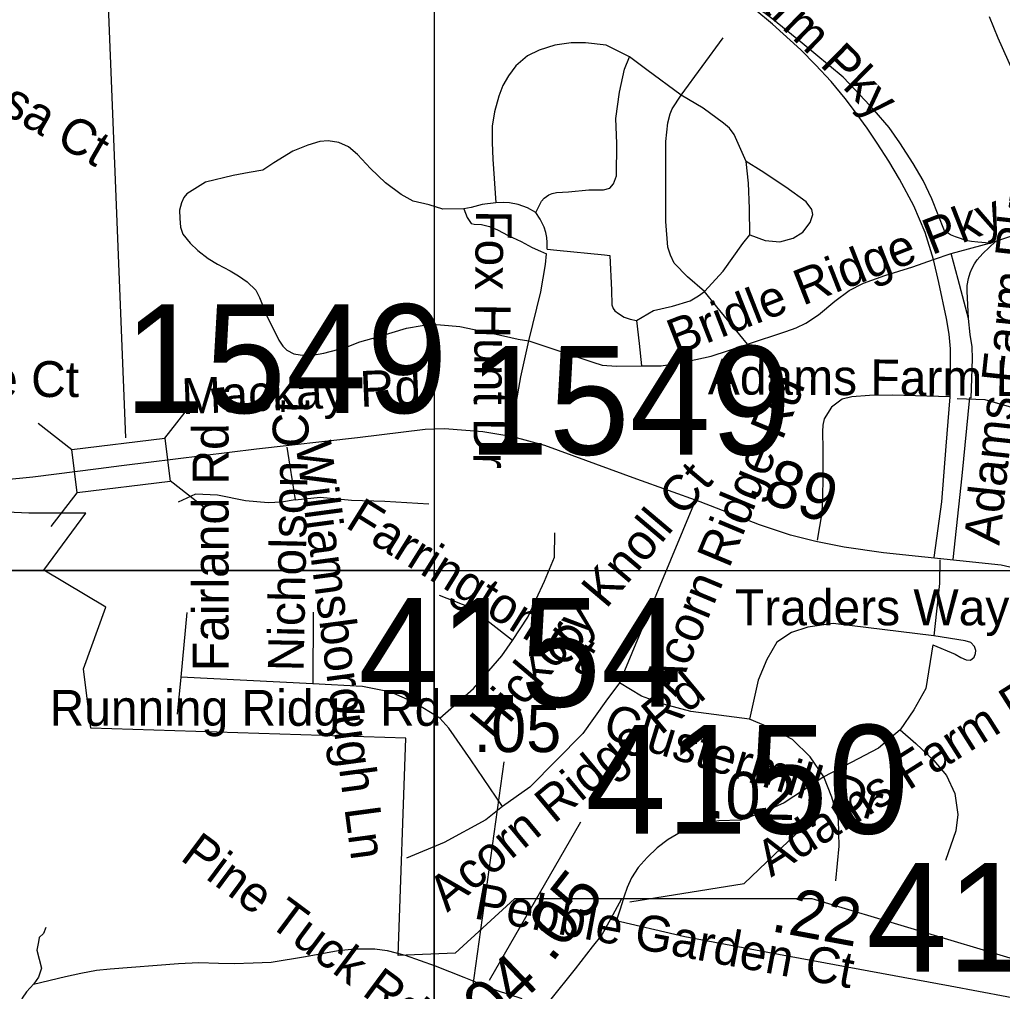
# Model space of a CAD drawing. Extents: x 1662474 to 1856135, y 779280 to 917889.
# Drawn here: x 1729937 to 1732541, y 825473 to 828048 of the extents above; entities that cross this region are included whole.
import ezdxf

# ---------------------------------------------------------------- set-up
doc = ezdxf.new("R2010")
doc.units = 0
for name, color, linetype in [('Cogo Default Point CELL', 7, 'Continuous'), ('Exist Boundary Political City Limit New', 7, 'Continuous'), ('Exist Hydrographic Creek Single Shore', 7, 'Continuous'), ('Exist Hydrographic Misc Water Feature', 7, 'Continuous'), ('Exist Road Non-System Type 51', 7, 'Continuous'), ('Exist Road Non-System Type 51 Label', 7, 'Continuous'), ('Exist Road Secondary Mileage Tenths English Label', 7, 'Continuous'), ('Exist Road Secondary Structure Standard Bridge CELL', 7, 'Continuous'), ('Exist Road Secondary Structure Standard Bridge Number Label', 7, 'Continuous'), ('Exist Road Secondary Type 51 Attributed', 7, 'Continuous'), ('Exist Road Secondary Type 51 Label', 7, 'Continuous'), ('Map Preparation Boundary City Limit Buffer Line', 7, 'Continuous'), ('Map Preparation Inset Cut Line', 7, 'Continuous')]:
    doc.layers.add(name, color=color, linetype=linetype)

msp = doc.modelspace()

# ---------------------------------------------------------------- linework, layer by layer
at = {"layer": 'Cogo Default Point CELL'}
msp.add_line((1731123.6, 825381.5), (1731220.9, 826081.3), dxfattribs=at)
msp.add_lwpolyline([(1731554, 825710.8), (1731857.1, 825759.5), (1732014.3, 825909.2)], dxfattribs=at)
at = {"layer": 'Exist Boundary Political City Limit New'}
msp.add_lwpolyline([(1733917.9, 825550.2), (1733907.6, 826061.5), (1733912.2, 826142.9), (1733278.5, 825469.4), (1732938.9, 825069), (1732494.5, 825069), (1732850, 825474.9), (1732037, 825718.5), (1731248, 825718.5), (1731090.8, 825574.4), (1730940, 825567.9), (1730959.8, 826144.2), (1730125.5, 826170.4), (1730105.9, 826327.6), (1730164.9, 826491.4), (1730001, 826589.6), (1730112.4, 826740.3), (1729961.6, 826740.3), (1729375.9, 826766.5)], dxfattribs=at)
at = {"layer": 'Exist Hydrographic Creek Single Shore'}
msp.add_lwpolyline([(1730006.5, 825642.8), (1730000.2, 825626.8), (1729988.6, 825616), (1729986.5, 825604.8), (1729982.4, 825582.7), (1729988.6, 825558.2), (1729995.2, 825534.4), (1729986.5, 825510.8), (1729974.2, 825493.2), (1729955.4, 825472.4), (1729944, 825454.9), (1729938.2, 825435.2), (1729933.2, 825413.6)], dxfattribs=at)
at = {"layer": 'Exist Hydrographic Misc Water Feature'}
for points in [[(1732505.6, 828056.2), (1732529.1, 828000), (1732570.4, 827907.2)], [(1729973.8, 825492.6), (1730058.9, 825512.2), (1730098.9, 825521.2), (1730140.9, 825529.4), (1730177.2, 825532.8), (1730357.6, 825547.1), (1730411.8, 825550.1), (1730463.6, 825548.2), (1730505.7, 825547.4), (1730555.7, 825548.8), (1730603.7, 825550.3), (1730694.1, 825565.7), (1730780.5, 825581.2), (1730824.7, 825586), (1730878.5, 825585.7), (1730910.5, 825581.8), (1730958.4, 825569.4), (1731038.2, 825540.6), (1731114.1, 825511.2), (1731158, 825493), (1731200, 825476.6), (1731267.7, 825453.9)]]:
    msp.add_lwpolyline(points, dxfattribs=at)
at = {"layer": 'Exist Road Non-System Type 51'}
for p, q in [((1731689.8, 827848.1), (1731800.9, 828000.1)), ((1732358.7, 827412.9), (1732405, 827428.6)), ((1730645.1, 826915.2), (1730666.9, 826776.1)), ((1731726.6, 826773.4), (1731526.4, 826290.8)), ((1730380.2, 826477.4), (1730363.9, 826305.8)), ((1730714.4, 826477.7), (1730714.1, 826288.2)), ((1730363.9, 826305.8), (1730354.4, 826208.1)), ((1730714.1, 826288.2), (1730363.9, 826305.8))]:
    msp.add_line(p, q, dxfattribs=at)
for points in [[(1732358.7, 827412.9), (1732336.7, 827484.4), (1732306, 827554.9), (1732268.4, 827625.4), (1732240, 827673.2), (1732208.9, 827721.1), (1732182.3, 827760.9), (1732146.2, 827810.2), (1732124.4, 827839.6), (1732087.4, 827884.7), (1732045.6, 827928.3), (1732006.8, 827968.6), (1731931.6, 828036.2), (1731885.2, 828075), (1731843.2, 828116.7)], [(1732387.7, 827488.8), (1732354.1, 827573.4), (1732331.4, 827621.9), (1732304.1, 827667.2), (1732269.3, 827721.7), (1732240.5, 827762.6), (1732201.1, 827807.9), (1732151.1, 827862.4), (1732119.3, 827895.7), (1732010.1, 827985.7), (1731929.7, 828051.2), (1731843.2, 828116.7)], [(1731552.5, 827949.5), (1731490.6, 827980.5), (1731435.9, 827987.1), (1731398.7, 827987.1), (1731355, 827980.5), (1731313.4, 827967.4), (1731282.7, 827952.1), (1731252.1, 827925.9), (1731232.4, 827899.6), (1731217.1, 827873.4), (1731206.2, 827845), (1731195.2, 827803.5), (1731188.7, 827766.3), (1731188.7, 827722.6), (1731190.8, 827678.9), (1731198.9, 827562.8)], [(1731305, 827537.1), (1731319.6, 827566.8), (1731327, 827575), (1731338.9, 827583.8), (1731348.1, 827587.5), (1731359.3, 827590.5), (1731391.1, 827591.7), (1731445.5, 827597.3), (1731484.1, 827597.3), (1731501.1, 827601.9), (1731510.2, 827613.2), (1731518.1, 827634.7), (1731519.2, 827719.7), (1731517, 827786.5), (1731526, 827856.2), (1731539.6, 827917.3), (1731552.5, 827949.5)], [(1731689.8, 827848.1), (1731598.5, 827915.4), (1731552.5, 827949.5)], [(1733263.4, 827887.1), (1733162.1, 827871.1), (1733090.4, 827846.4), (1733021.4, 827811.5), (1732948.4, 827760.1), (1732715.9, 827545.1), (1732667.4, 827512.9), (1732598.2, 827485.8), (1732522.4, 827460.3)], [(1731751.5, 827327.5), (1731706.3, 827366.5), (1731671.4, 827403.3), (1731661.2, 827424.1), (1731654.8, 827445.5), (1731649.3, 827513.6), (1731649.3, 827725), (1731654.8, 827774.6), (1731660.4, 827798.7), (1731665.8, 827811.4), (1731689.8, 827848.1)], [(1731861.6, 827671.9), (1731829.9, 827743.6), (1731817.9, 827760.6), (1731801.9, 827773.7), (1731747.7, 827813.7), (1731689.8, 827848.1)], [(1731114.3, 827546.5), (1731058.7, 827546.4), (1731022.2, 827557.5), (1730979.4, 827567), (1730947.7, 827584.4), (1730906.5, 827616.1), (1730866.8, 827654.1), (1730832, 827690.5), (1730808.2, 827711.1), (1730782.8, 827722.2), (1730754.3, 827727), (1730732.7, 827725), (1730700.5, 827716), (1730660.6, 827699.3), (1730610.5, 827668.4), (1730580.9, 827649.1), (1730544.8, 827642.7), (1730502.4, 827635), (1730429, 827617.6), (1730380.1, 827586.8), (1730372.4, 827576.5)], [(1731871.7, 827478), (1731871.1, 827547.9), (1731868.4, 827615.3), (1731861.6, 827671.9)], [(1731871.7, 827478), (1731912.3, 827463.3), (1731951.1, 827459.6), (1731986.2, 827468.8), (1732012, 827485.4), (1732031.6, 827510.2), (1732038.4, 827531.7), (1732035.7, 827545.2), (1732020.8, 827565.4), (1731966.9, 827604.5), (1731902.1, 827647.7), (1731861.6, 827671.9)], [(1730372.4, 827576.5), (1730366.1, 827562.6), (1730360.7, 827543), (1730361.8, 827521.2), (1730362.9, 827498.2), (1730369.4, 827479.7), (1730389.1, 827455.7), (1730408.8, 827436), (1730436.1, 827415.3), (1730461.2, 827400), (1730495.1, 827382.6), (1730516.9, 827369.5), (1730539.9, 827353.1), (1730562.8, 827331.3), (1730572.6, 827311.6), (1730592.3, 827263.6), (1730624, 827198.7), (1730634.2, 827182.7), (1730645, 827171.9), (1730663.3, 827162.8), (1730679.9, 827160.3), (1730713, 827159.5), (1730742.9, 827164.5), (1730800.1, 827179.8), (1730838.3, 827194.7), (1730886.4, 827208), (1730962.3, 827230.7), (1731003.9, 827237.4), (1731041.5, 827240.1), (1731073.5, 827237.8), (1731103.2, 827235), (1731191.6, 827216.5), (1731257.5, 827201.1), (1731285.8, 827197.2)], [(1731198.9, 827562.8), (1731162.7, 827558.6), (1731133.1, 827550.5), (1731114.3, 827546.5)], [(1731305, 827537.1), (1731283, 827549.3), (1731258, 827558.6), (1731234.9, 827562.5), (1731217.7, 827564), (1731198.9, 827562.8)], [(1731114.3, 827546.5), (1731122.4, 827523.7), (1731133.1, 827507.6), (1731141.6, 827505.9), (1731160.5, 827504.9), (1731182.3, 827500), (1731203.1, 827491.1), (1731231.8, 827476.2), (1731265.5, 827460.4), (1731295.2, 827444.5), (1731317.1, 827434.6), (1731333.3, 827428)], [(1731334.6, 827439.6), (1731335, 827444.7), (1731334.7, 827457.7), (1731333.5, 827470.5), (1731331.3, 827484.5), (1731326.5, 827498.2), (1731315.8, 827519.7), (1731305, 827537.1)], [(1731751.5, 827327.5), (1731800.6, 827381.6), (1731853.2, 827455.4), (1731871.7, 827478)], [(1732506.4, 827456), (1732475.8, 827458.2), (1732458.7, 827460.5), (1732444.3, 827463.2), (1732430, 827467.9), (1732417, 827472.9), (1732403.1, 827478.3), (1732387.7, 827488.8)], [(1732405, 827428.6), (1732506.4, 827456)], [(1732450.8, 827256.1), (1732447.5, 827328.9), (1732447.9, 827343.6), (1732450.8, 827362.5), (1732455.7, 827377.2), (1732459.5, 827387.5), (1732466.7, 827401.4), (1732473.6, 827411.4), (1732488.9, 827428.8), (1732522.4, 827460.3)], [(1731285.8, 827197.2), (1731317.5, 827326.5), (1731330, 827399), (1731333.3, 827428)], [(1731334.6, 827439.6), (1731360.1, 827437.1), (1731486.2, 827425.3), (1731500.8, 827423.2)], [(1731500.8, 827423.2), (1731505, 827331.4), (1731506.1, 827292.8), (1731509.2, 827282.4), (1731513.8, 827276.6), (1731523.8, 827269.8), (1731538.8, 827259.8), (1731555, 827254.2), (1731571.3, 827251)], [(1732450.8, 827256.1), (1732423.6, 827359.3), (1732405, 827428.6)], [(1731865.4, 827188), (1731967.1, 827221.9), (1731994.1, 827231.3), (1732020.2, 827243.5), (1732053.3, 827266.1), (1732096.8, 827302.6), (1732135, 827330.4), (1732173.3, 827349.5), (1732229, 827370.4), (1732303.8, 827393), (1732358.7, 827412.9)], [(1732402.6, 827048.6), (1732403.1, 827175.8), (1732399.7, 827214.8), (1732393, 827256.2), (1732372.9, 827351.6), (1732358.7, 827412.9)], [(1731571.3, 827251), (1731616.8, 827277.7), (1731666.7, 827288.5), (1731713.8, 827303.2), (1731736, 827316.2), (1731751.5, 827327.5)], [(1731865.4, 827188), (1731784.2, 827287.2), (1731751.5, 827327.5)], [(1731571.3, 827251), (1731578.2, 827189.8), (1731584.9, 827130.4)], [(1732458.4, 827045.5), (1732461.9, 827149.5), (1732460.6, 827181.2), (1732455.9, 827213.5), (1732450.8, 827256.1)], [(1731239.3, 826955.7), (1731265, 827101.6), (1731285.8, 827197.2)], [(1731285.8, 827197.2), (1731455.3, 827140.7), (1731480.6, 827132.4), (1731518.8, 827130.2), (1731584.9, 827130.4)], [(1731584.9, 827130.4), (1731602.6, 827130.5), (1731637, 827131.1), (1731687.8, 827139.2), (1731769.2, 827156.7), (1731861.2, 827186.6), (1731865.4, 827188)], [(1732402.6, 827048.6), (1732248.4, 827053.4), (1732188.4, 827051.9), (1732142.3, 827048.8), (1732116.2, 827042.7), (1732088.5, 827021.2), (1732068.6, 826990.4), (1732065.5, 826973.5), (1732064, 826956.6), (1732065.5, 826909), (1732065.5, 826827.6), (1732064, 826789.2), (1732062.4, 826741.6), (1732050, 826668.5)], [(1732359.8, 826623.3), (1732380.8, 826770.1), (1732392, 826917.6), (1732402.6, 827048.6)], [(1732410.5, 826617.3), (1732434.5, 826839.4), (1732454.8, 827046.7)], [(1732634.8, 826981.6), (1732566, 827020.4), (1732495.6, 827040.9), (1732421.4, 827043.8)], [(1730666.9, 826776.1), (1730630.4, 826769.2), (1730595.1, 826768.2), (1730535.6, 826773.4), (1730461.4, 826788.1), (1730403.1, 826791), (1730357.1, 826769.2)], [(1730666.9, 826776.1), (1730733, 826782.9), (1730816.6, 826774.8), (1730904.6, 826772.2), (1731020.9, 826765.4)], [(1731242.6, 826403.1), (1731283.1, 826465.1), (1731327.8, 826559.9), (1731353.9, 826623.6), (1731355, 826687.9)], [(1732375.5, 826616.5), (1732373.9, 826553.8), (1732359.1, 826415.2)], [(1731242.6, 826403.1), (1731130.9, 826490.2), (1731049, 826522.2)], [(1732359.1, 826415.2), (1732092.8, 826447.8), (1732025.4, 826438), (1731982, 826424.4), (1731942.9, 826398.9), (1731917.1, 826353), (1731894.1, 826297.6), (1731871.2, 826194.8)], [(1732356.6, 826391.9), (1732415.9, 826366.4), (1732430.6, 826358.2), (1732445.2, 826351.9), (1732456, 826350.9), (1732466, 826359), (1732469.9, 826368.2), (1732470.2, 826376.6), (1732467.4, 826387.4), (1732457.6, 826397.9), (1732442.1, 826401.9), (1732359.1, 826415.2)], [(1731050.6, 826197.4), (1731139.5, 826276.1), (1731214.4, 826362.4), (1731242.6, 826403.1)], [(1732356.6, 826391.9), (1732337.9, 826275.6), (1732306.4, 826219.2), (1732269.9, 826166.4)], [(1731050.6, 826197.4), (1730980.5, 826239.4), (1730920.9, 826266.4), (1730845.4, 826281.4), (1730714.1, 826288.2)], [(1731526.4, 826290.8), (1731489.9, 826242.2), (1731429, 826156.9), (1731288.6, 826014.4), (1731216.6, 825962.7)], [(1731871.2, 826194.8), (1731715.6, 826214.9), (1731642.6, 826234.4), (1731584.6, 826255.6), (1731526.4, 826290.8)], [(1731216.6, 825962.7), (1731132.6, 826087.1), (1731074.4, 826170.6), (1731050.6, 826197.4)], [(1732067.4, 826041.7), (1732031.9, 826094.5), (1731984.6, 826140.4), (1731925.4, 826171.9), (1731871.2, 826194.8)], [(1732269.9, 826166.4), (1732213, 826117.6), (1732067.4, 826041.7)], [(1732269.9, 826166.4), (1732311.9, 826129.9), (1732359.1, 826085.2), (1732393.1, 826045.1), (1732414.6, 825997.6), (1732422.6, 825942.2), (1732417.1, 825898.9), (1732389.9, 825820.4)], [(1732067.4, 826041.7), (1731963.1, 825973.2), (1731904.9, 825947.5), (1731847.1, 825927.2), (1731789.6, 825925.4), (1731754.5, 825918.6), (1731719.6, 825908.9), (1731686.8, 825894.5), (1731655.2, 825875.9), (1731625.9, 825853.5), (1731599.4, 825828.1), (1731576, 825801.2), (1731558.4, 825774.5), (1731546.4, 825748.9), (1731538.8, 825725.4), (1731532.4, 825705.2), (1731527.1, 825688.2), (1731523, 825675.1), (1731518, 825661.9)], [(1732099.9, 825766.4), (1732108.5, 825858.2), (1732106.4, 825928.6), (1732088.9, 825987.7), (1732067.4, 826041.7)], [(1731216.6, 825962.7), (1731171.9, 825928.1), (1731061.6, 825867.4), (1730962.1, 825826.5)]]:
    msp.add_lwpolyline(points, dxfattribs=at)
at = {"layer": 'Exist Road Secondary Structure Standard Bridge CELL'}
for p, q in [((1730321.5, 826938.9), (1730391.1, 827028.2)), ((1729986.1, 826978.5), (1730075.4, 826908.9)), ((1730335.4, 826826.6), (1730424.7, 826757)), ((1730020.1, 826704.7), (1730089.7, 826794))]:
    msp.add_line(p, q, dxfattribs=at)
msp.add_lwpolyline([(1730075.4, 826908.9), (1730321.4, 826939.4), (1730335.7, 826824.5), (1730089.7, 826794)], close=True, dxfattribs=at)
at = {"layer": 'Exist Road Secondary Structure Standard Bridge Number Label'}
msp.add_line((1730218.7, 826940.4), (1730112.3, 829589.3), dxfattribs=at)
at = {"layer": 'Exist Road Secondary Type 51 Attributed'}
msp.add_line((1731531.8, 825718.5), (1731502.1, 825664.6), dxfattribs=at)
for points in [[(1733992.8, 826164.6), (1733711.6, 826382.4), (1733650.5, 826412.9), (1733517.5, 826461), (1733066.8, 826485.9), (1732986.7, 826498.6), (1732537.2, 826602.3), (1732225.6, 826635), (1732121.6, 826650.3), (1732046.3, 826665.5), (1731979.3, 826682.2), (1731897.5, 826709.9), (1731739.9, 826770), (1731572.7, 826830.5), (1731328.7, 826920.1), (1731243.7, 826942.8), (1731164, 826956.2), (1731062.3, 826963.6), (1731011.7, 826962.2), (1730832.2, 826940), (1730564.9, 826910), (1730207.1, 826865.6)], [(1730207.1, 826865.6), (1730146.1, 826858.2), (1729972.1, 826836), (1729712, 826810.2), (1729509.6, 826794.4), (1729173.2, 826776)], [(1731502.1, 825664.6), (1731479.6, 825623.2), (1731453.8, 825590.9), (1731408.6, 825532.8), (1731340.9, 825448.3)], [(1731502.1, 825664.6), (1731699.8, 825618.3), (1731947.9, 825572.1), (1732402.1, 825488), (1732627.4, 825445.6)]]:
    msp.add_lwpolyline(points, dxfattribs=at)
at = {"layer": 'Exist Road Secondary Type 51 Label'}
msp.add_lwpolyline([(1731422.7, 825921.7), (1731180.7, 825502)], dxfattribs=at)
msp.add_lwpolyline([(1731422.7, 825921.7), (1731180.7, 825502)], dxfattribs=at)
at = {"layer": 'Map Preparation Boundary City Limit Buffer Line'}
msp.add_lwpolyline([(1733917.9, 825550.2), (1733907.6, 826061.5), (1733912.2, 826142.9), (1733278.5, 825469.4), (1732938.9, 825069), (1732494.5, 825069), (1732850, 825474.9), (1732037, 825718.5), (1731248, 825718.5), (1731090.8, 825574.4), (1730940, 825567.9), (1730959.8, 826144.2), (1730125.5, 826170.4), (1730105.9, 826327.6), (1730164.9, 826491.4), (1730001, 826589.6), (1730112.4, 826740.3), (1729961.6, 826740.3), (1729375.9, 826766.5)], dxfattribs=at)
at = {"layer": 'Map Preparation Inset Cut Line'}
for points in [[(1731035.7, 826588.1), (1668486.3, 826588.1), (1668486.3, 870408.9), (1731035.7, 870408.9)], [(1731035.7, 826588.1), (1793585.1, 826588.1), (1793585.1, 870408.9), (1731035.7, 870408.9)], [(1731035.7, 782767.4), (1668486.3, 782767.4), (1668486.3, 826588.1), (1731035.7, 826588.1)], [(1793585.1, 782767.4), (1731035.7, 782767.4), (1731035.7, 826588.1), (1793585.1, 826588.1)]]:
    msp.add_lwpolyline(points, close=True, dxfattribs=at)

# ---------------------------------------------------------------- texts
at = {"layer": 'Cogo Default Point CELL'}
for s, p in [('1549', (1730213.9, 827005.9)), ('1549', (1731124.9, 826895.3)), ('4154', (1730834.8, 826227.6)), ('4150', (1731436.2, 825891.2)), ('4151', (1732180.4, 825525.6))]:
    msp.add_text(s, height=288, dxfattribs=at).set_placement(p)
at = {"layer": 'Exist Road Non-System Type 51 Label'}
for s, rotation, p in [('Adams Farm Pky', 315.4415, (1731511.4, 828462.3)), ('Carissa Ct', 330.0547, (1729625.1, 827952.5)), ('Adams Farm Pky', 83.7779, (1732532.8, 826653.5)), ('Bridle Ridge Pky', 21.4174, (1731676.5, 827158)), ('Fox Hunt Dr', 269.3753, (1731146, 827543.5)), ('Kildare Ct', 359.8192, (1729536.5, 827049.7)), ('Adams Farm Ln', 359.6731, (1731760.3, 827055.2)), ('Acorn Ridge Rd', 67.3917, (1731675.3, 826252.9)), ('Nicholson Ct', 88.8315, (1730689.3, 826320.4)), ('Fairland Rd', 90, (1730490.4, 826321.9)), ('Williamsborough Ln', 277.6464, (1730667.7, 826923.9)), ('Hickory Knoll Ct', 49.86, (1731195, 826134.1)), ('Farrington Ct', 328.0946, (1730796.7, 826704.7)), ('Adams Farm Pky', 32.3033, (1731927.8, 825774.3)), ('Acorn Ridge Rd', 39.6601, (1731070, 825681.1)), ('Clustermill Dr', 342.8881, (1731478, 826147.7))]:
    msp.add_text(s, height=95, rotation=rotation, dxfattribs=at).set_placement(p)
for s, p in [('Traders Way', (1731832.2, 826443.2)), ('Running Ridge Rd', (1730016.3, 826176.9))]:
    msp.add_text(s, height=95, dxfattribs=at).set_placement(p)
at = {"layer": 'Exist Road Secondary Mileage Tenths English Label'}
for s, rotation, p in [('.89', 341.0029, (1731857.1, 826786.9)), ('.05', 0.0104, (1731139.7, 826107.2)), ('.02', 358.8023, (1731759.4, 825931.9)), ('.05', 52.1123, (1731346.9, 825546.2)), ('.22', 349.5134, (1731924.2, 825633.4)), ('.04', 43.6844, (1731151.9, 825332.8))]:
    msp.add_text(s, height=125, rotation=rotation, dxfattribs=at).set_placement(p)
at = {"layer": 'Exist Road Secondary Type 51 Label'}
for s, rotation, p in [('Mackay Rd', 2.3338, (1730367.5, 827002.6)), ('Pine Tuck Rd', 323.3774, (1730359.3, 825823.7)), ('Pebble Garden Ct', 349.4811, (1731137.7, 825667))]:
    msp.add_text(s, height=95, rotation=rotation, dxfattribs=at).set_placement(p)

doc.saveas('drawing.dxf')
